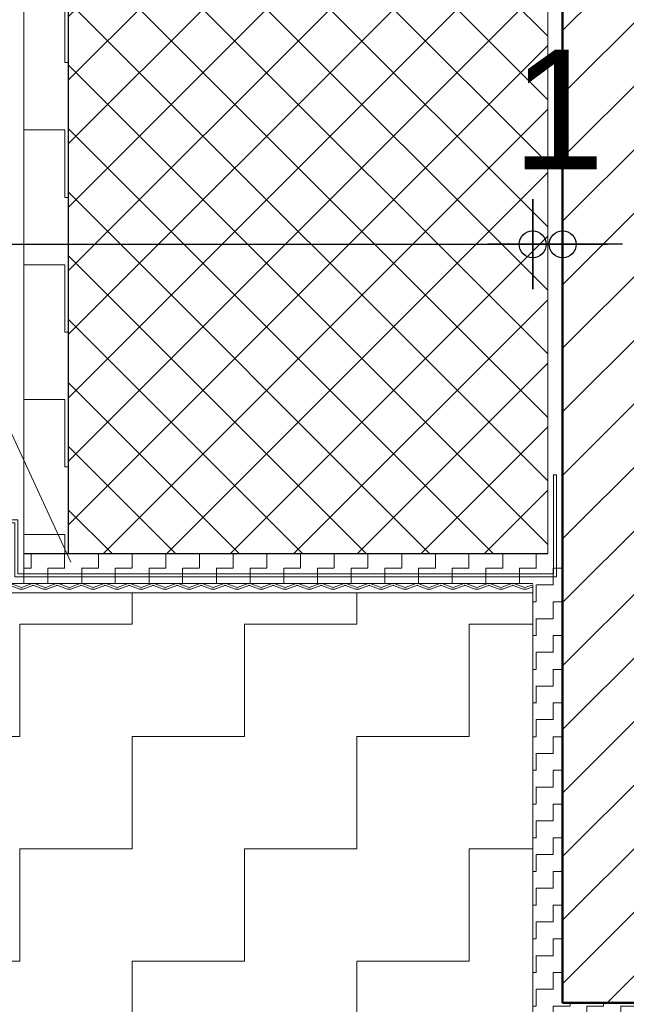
# Model space of a CAD drawing. Header units: metres. Extents: x 1316.5 to 1415.3, y -94.1 to -52.
# Tile 630 of 656: x 1413.862 to 1414.065, y -73.327 to -72.998. Entities that reach past the tile are written whole.
import ezdxf

# ---------------------------------------------------------------- set-up
doc = ezdxf.new("R2010")
doc.units = ezdxf.units.M
doc.header["$PDMODE"] = 65
doc.linetypes.add('AUSGEZOGEN', pattern=[0])
doc.layers.add('XR$3$_42143', color=7, linetype='Continuous')
doc.layers.add('XR$3$_42154', color=7, linetype='Continuous')
for name, color, linetype, lineweight in [('XR$3$Allgemein', 4, 'AUSGEZOGEN', 13), ('XR$3$Maßlinie 1_50', 7, 'AUSGEZOGEN', 25), ('XR$3$Muster', 4, 'AUSGEZOGEN', 13), ('XR$3$Schraffur', 4, 'AUSGEZOGEN', 13), ('XR$3$STANDARD_1', 7, 'AUSGEZOGEN', 25), ('XR$3$Türen', 3, 'AUSGEZOGEN', 18), ('XR$3$Wand', 1, 'AUSGEZOGEN', 50), ('XR$3$Wand Mauerwerk nt', 7, 'AUSGEZOGEN', 25), ('XR$3$Wand Mauerwerk tr_1', 42, 'AUSGEZOGEN', 18)]:
    doc.layers.add(name, color=color, linetype=linetype, lineweight=lineweight)
doc.styles.add('ARIAL', font='arial.ttf')
doc.dimstyles.new('DIMSTYLE_25', dxfattribs={"dimtxt": 0.03, "dimasz": 0.03, "dimexe": 0, "dimexo": 1e-06, "dimgap": 0.015, "dimtad": 2, "dimdec": 0, "dimlfac": 100, "dimrnd": 0.5, "dimzin": 12, "dimdsep": 46, "dimtxsty": 'ARIAL', "dimblk1": 'ALL_ML_KREIS', "dimblk2": 'ALL_ML_KREIS', "dimsah": 1, "dimcen": 0, "dimse1": 1, "dimse2": 1, "dimclrd": 7, "dimclre": 7, "dimclrt": 7, "dimadec": 0, "dimazin": 0, "dimtfac": 1, "dimtdec": 0, "dimtix": 1, "dimtmove": 2, "dimatfit": 3, "dimfxl": 0, "dimtzin": 0, "dimlwd": 0, "dimlwe": 25, "dimarcsym": 0})
doc.dimstyles.new('DIMSTYLE_27', dxfattribs={"dimtxt": 0.04, "dimasz": 0.03, "dimexe": 0, "dimexo": 1e-06, "dimgap": 0.02, "dimtad": 2, "dimrnd": 0.005, "dimzin": 4, "dimdsep": 46, "dimtxsty": 'ARIAL', "dimblk1": 'ALL_ML_KREIS', "dimblk2": 'ALL_ML_KREIS', "dimsah": 1, "dimcen": 0, "dimse1": 1, "dimse2": 1, "dimclrd": 7, "dimclre": 7, "dimclrt": 7, "dimadec": 0, "dimazin": 0, "dimtfac": 1, "dimtdec": 0, "dimtix": 1, "dimtmove": 2, "dimatfit": 3, "dimfxl": 0, "dimtzin": 0, "dimlwd": 0, "dimlwe": 25, "dimarcsym": 0})
doc.dimstyles.new('DIMSTYLE_28', dxfattribs={"dimtxt": 0.03, "dimasz": 0.03, "dimexe": 0, "dimexo": 1e-06, "dimgap": 0.015, "dimtad": 2, "dimdec": 0, "dimlfac": 100, "dimrnd": 0.5, "dimzin": 12, "dimdsep": 46, "dimtxsty": 'ARIAL', "dimblk1": 'ALL_ML_KREIS', "dimblk2": 'ALL_ML_KREIS', "dimsah": 1, "dimcen": 0, "dimse1": 1, "dimse2": 1, "dimclrd": 7, "dimclre": 7, "dimclrt": 7, "dimadec": 0, "dimazin": 0, "dimtfac": 1, "dimtdec": 0, "dimtix": 1, "dimtmove": 2, "dimatfit": 3, "dimfxl": 0, "dimtvp": 1.2, "dimtzin": 0, "dimlwd": 0, "dimlwe": 25, "dimarcsym": 0})
doc.dimstyles.new('DIMSTYLE_35', dxfattribs={"dimtxt": 0.04, "dimasz": 0.03, "dimexe": 0, "dimexo": 1e-06, "dimgap": 0.02, "dimtad": 2, "dimdec": 3, "dimrnd": 0.005, "dimzin": 4, "dimdsep": 46, "dimtxsty": 'ARIAL', "dimblk1": 'ALL_ML_KREIS', "dimblk2": 'ALL_ML_KREIS', "dimsah": 1, "dimcen": 0, "dimse1": 1, "dimse2": 1, "dimclrd": 7, "dimclre": 7, "dimclrt": 7, "dimadec": 0, "dimazin": 0, "dimtfac": 1, "dimtdec": 0, "dimtix": 1, "dimtmove": 2, "dimatfit": 3, "dimfxl": 0, "dimtzin": 0, "dimlwd": 0, "dimlwe": 25, "dimarcsym": 0})
doc.dimstyles.new('DIMSTYLE_5', dxfattribs={"dimtxt": 0.04, "dimasz": 0.03, "dimexe": 0, "dimexo": 1e-06, "dimgap": 0.02, "dimtad": 2, "dimdec": 1, "dimlfac": 100, "dimrnd": 0.5, "dimzin": 4, "dimdsep": 46, "dimtxsty": 'ARIAL', "dimblk1": 'ALL_ML_KREIS', "dimblk2": 'ALL_ML_KREIS', "dimsah": 1, "dimcen": 0, "dimse1": 1, "dimse2": 1, "dimclrd": 7, "dimclre": 7, "dimclrt": 7, "dimadec": 0, "dimazin": 0, "dimtfac": 1, "dimtdec": 0, "dimtix": 1, "dimtmove": 2, "dimatfit": 3, "dimfxl": 0, "dimtvp": 1.2, "dimtzin": 0, "dimlwd": 0, "dimlwe": 25, "dimarcsym": 0})
pattern_1 = [(90, (-0.01125, 0.01125), (-0.005625, 0.005625), [0.005625, -0.005625]), (180, (-0.01125, 0.01125), (-0.005625, -0.005625), [0.005625, -0.005625])]

# ---------------------------------------------------------------- blocks, each defined once
blk = doc.blocks.new('ALL_ML_KREIS')
at = {"color": 0, "linetype": 'ByBlock', "lineweight": -2}
for p, q in [((0, -0.5), (0, 0.5)), ((-1, 0), (0.5, 0))]:
    blk.add_line(p, q, dxfattribs=at)
blk.add_circle((0, 0), 0.15, dxfattribs=at)
blk = doc.blocks.new('*D249')
at = {"layer": 'DEFPOINTS', "color": 7, "linetype": 'AUSGEZOGEN', "lineweight": 25, "transparency": 33554687}
for p in [(1413.02377, -72.95765), (1414.04377, -73.26842), (1413.02377, -73.73637)]:
    blk.add_point(p, dxfattribs=at)
at = {"layer": 'XR$3$Maßlinie 1_50', "color": 7, "linetype": 'AUSGEZOGEN', "lineweight": -2, "transparency": 33554687}
blk.add_line((1413.02377, -72.95765), (1414.04377, -72.95765), dxfattribs=at)
at = {"layer": 'XR$3$Maßlinie 1_50', "color": 7, "linetype": 'AUSGEZOGEN', "lineweight": 25, "transparency": 33554687, "xscale": 0.03, "yscale": 0.03, "zscale": 0.03, "rotation": 180}
blk.add_blockref('ALL_ML_KREIS', (1413.02377, -72.95765), dxfattribs=at)
at = {"layer": 'XR$3$Maßlinie 1_50', "color": 7, "linetype": 'AUSGEZOGEN', "lineweight": 25, "transparency": 33554687, "xscale": 0.03, "yscale": 0.03, "zscale": 0.03}
blk.add_blockref('ALL_ML_KREIS', (1414.04377, -72.95765), dxfattribs=at)
at = {"layer": 'XR$3$Maßlinie 1_50', "color": 7, "linetype": 'AUSGEZOGEN', "lineweight": 25, "transparency": 33554687, "insert": (1413.53686, -72.92697), "char_height": 0.04, "width": 0.16, "attachment_point": 5, "style": 'ARIAL'}
blk.add_mtext('\\A1;{\\A1;{1.02\\H0.026400;\\S^ ;}}', dxfattribs=at)
blk = doc.blocks.new('*D250')
at = {"layer": 'DEFPOINTS', "color": 7, "linetype": 'AUSGEZOGEN', "lineweight": 25, "transparency": 33554687}
for p in [(1413.94377, -73.33637), (1414.60803, -73.73637), (1414.6353, -73.73637)]:
    blk.add_point(p, dxfattribs=at)
at = {"layer": 'XR$3$Maßlinie 1_50', "color": 7, "linetype": 'AUSGEZOGEN', "lineweight": -2, "transparency": 33554687}
blk.add_line((1414.6353, -73.73637), (1414.6353, -73.33637), dxfattribs=at)
at = {"layer": 'XR$3$Maßlinie 1_50', "color": 7, "linetype": 'AUSGEZOGEN', "lineweight": 25, "transparency": 33554687, "xscale": 0.03, "yscale": 0.03, "zscale": 0.03}
for p, rotation in [((1414.6353, -73.33637), 90), ((1414.6353, -73.73637), 270)]:
    blk.add_blockref('ALL_ML_KREIS', p, dxfattribs=dict(at, rotation=rotation))
at = {"layer": 'XR$3$Maßlinie 1_50', "color": 7, "linetype": 'AUSGEZOGEN', "lineweight": 25, "transparency": 33554687, "insert": (1414.60979, -73.53767), "char_height": 0.03, "width": 0.06, "attachment_point": 5, "rotation": 90, "style": 'ARIAL'}
blk.add_mtext('\\A1;{40}', dxfattribs=at)
blk = doc.blocks.new('*D251')
at = {"layer": 'DEFPOINTS', "color": 7, "linetype": 'AUSGEZOGEN', "lineweight": 25, "transparency": 33554687}
for p in [(1414.28377, -73.32637), (1413.94377, -73.33637), (1414.6353, -73.33637)]:
    blk.add_point(p, dxfattribs=at)
at = {"layer": 'XR$3$Maßlinie 1_50', "color": 7, "linetype": 'AUSGEZOGEN', "lineweight": -2, "transparency": 33554687}
blk.add_line((1414.6353, -73.33637), (1414.6353, -73.32637), dxfattribs=at)
at = {"layer": 'XR$3$Maßlinie 1_50', "color": 7, "linetype": 'AUSGEZOGEN', "lineweight": 25, "transparency": 33554687, "xscale": 0.03, "yscale": 0.03, "zscale": 0.03}
for p, rotation in [((1414.6353, -73.33637), 270), ((1414.6353, -73.32637), 90)]:
    blk.add_blockref('ALL_ML_KREIS', p, dxfattribs=dict(at, rotation=rotation))
at = {"layer": 'XR$3$Maßlinie 1_50', "color": 7, "linetype": 'AUSGEZOGEN', "lineweight": 25, "transparency": 33554687, "insert": (1414.5953, -73.32868), "char_height": 0.03, "width": 0.03, "attachment_point": 5, "rotation": 90, "style": 'ARIAL'}
blk.add_mtext('\\A1;{1}', dxfattribs=at)
blk = doc.blocks.new('COMPLEXOBJECT_43')
at = {"layer": 'XR$3$STANDARD_1', "color": 7, "linetype": 'AUSGEZOGEN', "lineweight": 13, "transparency": 33554687}
for p, q in [((1414.04177, -73.15011), (1414.04077, -73.15011)), ((1414.04077, -73.18311), (1414.04077, -73.15011)), ((1414.04177, -73.18411), (1414.04177, -73.15011)), ((1413.7959, -73.18012), (1413.7959, -73.16512)), ((1413.7959, -73.16512), (1413.86177, -73.16512)), ((1413.79689, -73.18112), (1413.79689, -73.16611)), ((1413.79689, -73.16611), (1413.86077, -73.16611)), ((1413.86077, -73.16611), (1413.86077, -73.18411)), ((1413.86177, -73.16512), (1413.86177, -73.18311)), ((1413.7659, -73.18411), (1413.7659, -73.18012)), ((1413.7659, -73.18012), (1413.7959, -73.18012)), ((1413.76689, -73.18312), (1413.76689, -73.18112)), ((1413.76689, -73.18112), (1413.79689, -73.18112)), ((1413.78589, -73.18312), (1413.76689, -73.18312)), ((1413.78589, -73.18312), (1413.78589, -73.18411)), ((1413.86177, -73.18311), (1414.04077, -73.18311)), ((1414.04177, -73.18311), (1414.04177, -73.18411)), ((1413.78589, -73.18411), (1413.7659, -73.18411)), ((1413.86077, -73.18411), (1414.04177, -73.18411))]:
    blk.add_line(p, q, dxfattribs=at)
blk = doc.blocks.new('*D269')
at = {"layer": 'DEFPOINTS', "color": 7, "linetype": 'AUSGEZOGEN', "lineweight": 25, "transparency": 33554687}
for p in [(1412.87877, -72.70189), (1414.03377, -73.21108), (1412.87877, -73.26588)]:
    blk.add_point(p, dxfattribs=at)
at = {"layer": 'XR$3$Maßlinie 1_50', "color": 7, "linetype": 'AUSGEZOGEN', "lineweight": -2, "transparency": 33554687}
blk.add_line((1412.87877, -72.70189), (1414.03377, -72.70189), dxfattribs=at)
at = {"layer": 'XR$3$Maßlinie 1_50', "color": 7, "linetype": 'AUSGEZOGEN', "lineweight": 25, "transparency": 33554687, "xscale": 0.03, "yscale": 0.03, "zscale": 0.03, "rotation": 180}
blk.add_blockref('ALL_ML_KREIS', (1412.87877, -72.70189), dxfattribs=at)
at = {"layer": 'XR$3$Maßlinie 1_50', "color": 7, "linetype": 'AUSGEZOGEN', "lineweight": 25, "transparency": 33554687, "xscale": 0.03, "yscale": 0.03, "zscale": 0.03}
blk.add_blockref('ALL_ML_KREIS', (1414.03377, -72.70189), dxfattribs=at)
at = {"layer": 'XR$3$Maßlinie 1_50', "color": 7, "linetype": 'AUSGEZOGEN', "lineweight": 25, "transparency": 33554687, "insert": (1413.46323, -72.67121), "char_height": 0.04, "width": 0.2, "attachment_point": 5, "style": 'ARIAL'}
blk.add_mtext('\\A1;{\\A1;{1.15\\H0.026400;\\S5^ ;}}', dxfattribs=at)
blk = doc.blocks.new('*D270')
at = {"layer": 'DEFPOINTS', "color": 7, "linetype": 'AUSGEZOGEN', "lineweight": 25, "transparency": 33554687}
for p in [(1414.03377, -72.70189), (1414.04377, -73.182), (1414.03377, -73.21108)]:
    blk.add_point(p, dxfattribs=at)
at = {"layer": 'XR$3$Maßlinie 1_50', "color": 7, "linetype": 'AUSGEZOGEN', "lineweight": -2, "transparency": 33554687}
blk.add_line((1414.03377, -72.70189), (1414.04377, -72.70189), dxfattribs=at)
at = {"layer": 'XR$3$Maßlinie 1_50', "color": 7, "linetype": 'AUSGEZOGEN', "lineweight": 25, "transparency": 33554687, "xscale": 0.03, "yscale": 0.03, "zscale": 0.03}
blk.add_blockref('ALL_ML_KREIS', (1414.04377, -72.70189), dxfattribs=at)
at = {"layer": 'XR$3$Maßlinie 1_50', "color": 7, "linetype": 'AUSGEZOGEN', "lineweight": 25, "transparency": 33554687, "xscale": 0.03, "yscale": 0.03, "zscale": 0.03, "rotation": 180}
blk.add_blockref('ALL_ML_KREIS', (1414.03377, -72.70189), dxfattribs=at)
at = {"layer": 'XR$3$Maßlinie 1_50', "color": 7, "linetype": 'AUSGEZOGEN', "lineweight": 25, "transparency": 33554687, "insert": (1414.04236, -72.65689), "char_height": 0.04, "width": 0.12, "attachment_point": 5, "style": 'ARIAL'}
blk.add_mtext('\\A1;{\\A1;{1\\H0.026400;\\S^ ;}}', dxfattribs=at)
blk = doc.blocks.new('*D273')
at = {"layer": 'DEFPOINTS', "color": 7, "linetype": 'AUSGEZOGEN', "lineweight": 25, "transparency": 33554687}
for p in [(1413.02377, -73.07314), (1414.03377, -73.19601), (1413.02377, -73.56126)]:
    blk.add_point(p, dxfattribs=at)
at = {"layer": 'XR$3$Maßlinie 1_50', "color": 7, "linetype": 'AUSGEZOGEN', "lineweight": -2, "transparency": 33554687}
blk.add_line((1413.02377, -73.07314), (1414.03377, -73.07314), dxfattribs=at)
at = {"layer": 'XR$3$Maßlinie 1_50', "color": 7, "linetype": 'AUSGEZOGEN', "lineweight": 25, "transparency": 33554687, "xscale": 0.03, "yscale": 0.03, "zscale": 0.03, "rotation": 180}
blk.add_blockref('ALL_ML_KREIS', (1413.02377, -73.07314), dxfattribs=at)
at = {"layer": 'XR$3$Maßlinie 1_50', "color": 7, "linetype": 'AUSGEZOGEN', "lineweight": 25, "transparency": 33554687, "xscale": 0.03, "yscale": 0.03, "zscale": 0.03}
blk.add_blockref('ALL_ML_KREIS', (1414.03377, -73.07314), dxfattribs=at)
at = {"layer": 'XR$3$Maßlinie 1_50', "color": 7, "linetype": 'AUSGEZOGEN', "lineweight": 25, "transparency": 33554687, "insert": (1413.53552, -73.04246), "char_height": 0.04, "width": 0.16, "attachment_point": 5, "style": 'ARIAL'}
blk.add_mtext('\\A1;{\\A1;{1.01\\H0.026400;\\S^ ;}}', dxfattribs=at)
blk = doc.blocks.new('*D274')
at = {"layer": 'DEFPOINTS', "color": 7, "linetype": 'AUSGEZOGEN', "lineweight": 25, "transparency": 33554687}
for p in [(1414.03377, -73.07314), (1414.04377, -73.19116), (1414.03377, -73.19601)]:
    blk.add_point(p, dxfattribs=at)
at = {"layer": 'XR$3$Maßlinie 1_50', "color": 7, "linetype": 'AUSGEZOGEN', "lineweight": -2, "transparency": 33554687}
blk.add_line((1414.03377, -73.07314), (1414.04377, -73.07314), dxfattribs=at)
at = {"layer": 'XR$3$Maßlinie 1_50', "color": 7, "linetype": 'AUSGEZOGEN', "lineweight": 25, "transparency": 33554687, "xscale": 0.03, "yscale": 0.03, "zscale": 0.03}
blk.add_blockref('ALL_ML_KREIS', (1414.04377, -73.07314), dxfattribs=at)
at = {"layer": 'XR$3$Maßlinie 1_50', "color": 7, "linetype": 'AUSGEZOGEN', "lineweight": 25, "transparency": 33554687, "xscale": 0.03, "yscale": 0.03, "zscale": 0.03, "rotation": 180}
blk.add_blockref('ALL_ML_KREIS', (1414.03377, -73.07314), dxfattribs=at)
at = {"layer": 'XR$3$Maßlinie 1_50', "color": 7, "linetype": 'AUSGEZOGEN', "lineweight": 25, "transparency": 33554687, "insert": (1414.04236, -73.02814), "char_height": 0.04, "width": 0.12, "attachment_point": 5, "style": 'ARIAL'}
blk.add_mtext('\\A1;{\\A1;{1\\H0.026400;\\S^ ;}}', dxfattribs=at)

msp = doc.modelspace()

# ---------------------------------------------------------------- hatches: boundary and pattern name
at = {"layer": 'XR$3$Allgemein', "linetype": 'AUSGEZOGEN', "lineweight": 13, "transparency": 33554687}
h = msp.add_hatch(dxfattribs=at)
h.set_pattern_fill('SCHRAFFUR_6', color=4, scale=0.01, style=0, pattern_type=2)
h.set_pattern_definition([(45, (0, 0), (-0.01060660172, 0.01060660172), []), (135, (0, 0), (-0.01060660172, -0.01060660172), [])])
h.paths.add_polyline_path([(1413.87877, -73.17637), (1414.03877, -73.17637), (1414.03877, -72.43137), (1414.46933, -72.43137), (1414.46933, -72.27137), (1413.87877, -72.27137)], flags=0)
at = {"layer": 'XR$3$Muster', "linetype": 'AUSGEZOGEN', "lineweight": 13, "transparency": 33554687}
h = msp.add_hatch(dxfattribs=at)
h.set_pattern_fill('MUSTER', color=4, scale=0.0225, style=0, pattern_type=2)
h.set_pattern_definition([(0, (0.045, 0.045), (0.0225, 0.0225), [0.0225, -0.0225]), (90, (0.045, 0.045), (-0.0225, 0.0225), [0.0225, -0.0225])])
h.paths.add_polyline_path([(1414.46933, -72.27137), (1414.46933, -72.25637), (1413.86377, -72.25637), (1413.86377, -73.17637), (1413.87877, -73.17637), (1413.87877, -72.27137)], flags=0)
h = msp.add_hatch(dxfattribs=at)
h.set_pattern_fill('MUSTER', color=4, scale=0.005625, angle=90, style=0, pattern_type=2)
h.set_pattern_definition(pattern_1)
h.paths.add_polyline_path([(1414.04377, -73.17637), (1413.86377, -73.17637), (1413.86377, -73.18637), (1414.04377, -73.18637)], flags=0)
h = msp.add_hatch(dxfattribs=at)
h.set_pattern_fill('MUSTER', color=4, scale=0.005625, angle=90, style=0, pattern_type=2)
h.set_pattern_definition(pattern_1)
h.paths.add_polyline_path([(1414.04377, -73.32637), (1414.04377, -73.18611), (1414.03377, -73.18611), (1414.03377, -73.32637)], flags=0)
h = msp.add_hatch(dxfattribs=at)
h.set_pattern_fill('MUSTER', color=4, scale=0.0375, angle=90, style=0, pattern_type=2)
h.set_pattern_definition([(90, (-0.075, 0.075), (-0.0375, 0.0375), [0.0375, -0.0375]), (180, (-0.075, 0.075), (-0.0375, -0.0375), [0.0375, -0.0375])])
h.paths.add_polyline_path([(1414.03377, -73.18952), (1412.87877, -73.18952), (1412.87877, -73.33093), (1414.03377, -73.33093)], flags=0)
h = msp.add_hatch(dxfattribs=at)
h.set_pattern_fill('MUSTER', color=4, scale=0.005625, angle=90, style=0, pattern_type=2)
h.set_pattern_definition(pattern_1)
h.paths.add_polyline_path([(1414.28377, -73.33637), (1414.28377, -73.32637), (1414.03377, -73.32637), (1414.03377, -73.33637)], flags=0)
at = {"layer": 'XR$3$Schraffur', "linetype": 'AUSGEZOGEN', "lineweight": 13, "transparency": 33554687}
h = msp.add_hatch(dxfattribs=at)
h.set_pattern_fill('SCHRAFFUR_5', color=52, scale=0.01, style=0, pattern_type=2)
h.set_pattern_definition([(45, (0, 0), (-0.02121320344, 0.02121320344), []), (45, (-0.010607, 0.010607), (-0.02121320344, 0.02121320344), [])])
h.paths.add_polyline_path([(1414.28377, -72.67637), (1414.46933, -72.67637), (1414.46933, -72.43637), (1414.04377, -72.43637), (1414.04377, -73.32637), (1414.28377, -73.32637)], flags=0)

# ---------------------------------------------------------------- linework, layer by layer
at = {"layer": 'XR$3$_42143', "color": 30, "linetype": 'AUSGEZOGEN', "lineweight": 13, "transparency": 33554687}
for p, q in [((1413.85911, -73.18702), (1413.86243, -73.18823)), ((1413.86265, -73.18764), (1413.85933, -73.18643)), ((1413.86665, -73.18643), (1413.86333, -73.18764)), ((1413.86355, -73.18823), (1413.86687, -73.18702)), ((1413.86712, -73.18702), (1413.87044, -73.18823)), ((1413.87066, -73.18764), (1413.86733, -73.18643)), ((1413.87466, -73.18643), (1413.87134, -73.18764)), ((1413.87155, -73.18823), (1413.87488, -73.18702)), ((1413.87513, -73.18702), (1413.87845, -73.18823)), ((1413.87866, -73.18764), (1413.87534, -73.18643)), ((1413.88267, -73.18643), (1413.87935, -73.18764)), ((1413.87956, -73.18823), (1413.88288, -73.18702)), ((1413.88314, -73.18702), (1413.88646, -73.18823)), ((1413.88667, -73.18764), (1413.88335, -73.18643)), ((1413.89068, -73.18643), (1413.88736, -73.18764)), ((1413.88757, -73.18823), (1413.89089, -73.18702)), ((1413.89115, -73.18702), (1413.89447, -73.18823)), ((1413.89468, -73.18764), (1413.89136, -73.18643)), ((1413.89869, -73.18643), (1413.89536, -73.18764)), ((1413.89558, -73.18823), (1413.8989, -73.18702)), ((1413.89915, -73.18702), (1413.90247, -73.18823)), ((1413.90269, -73.18764), (1413.89937, -73.18643)), ((1413.90669, -73.18643), (1413.90337, -73.18764)), ((1413.90359, -73.18823), (1413.90691, -73.18702)), ((1413.90716, -73.18702), (1413.91048, -73.18823)), ((1413.9107, -73.18764), (1413.90738, -73.18643)), ((1413.9147, -73.18643), (1413.91138, -73.18764)), ((1413.9116, -73.18823), (1413.91492, -73.18702)), ((1413.91517, -73.18702), (1413.91849, -73.18823)), ((1413.91871, -73.18764), (1413.91539, -73.18643)), ((1413.92271, -73.18643), (1413.91939, -73.18764)), ((1413.91961, -73.18823), (1413.92293, -73.18702)), ((1413.92318, -73.18702), (1413.9265, -73.18823)), ((1413.92672, -73.18764), (1413.9234, -73.18643)), ((1413.93072, -73.18643), (1413.9274, -73.18764)), ((1413.92761, -73.18823), (1413.93094, -73.18702)), ((1413.93119, -73.18702), (1413.93451, -73.18823)), ((1413.93472, -73.18764), (1413.9314, -73.18643)), ((1413.93873, -73.18643), (1413.93541, -73.18764)), ((1413.93562, -73.18823), (1413.93894, -73.18702)), ((1413.9392, -73.18702), (1413.94252, -73.18823)), ((1413.94273, -73.18764), (1413.93941, -73.18643)), ((1413.94674, -73.18643), (1413.94342, -73.18764)), ((1413.94363, -73.18823), (1413.94695, -73.18702)), ((1413.94721, -73.18702), (1413.95053, -73.18823)), ((1413.95074, -73.18764), (1413.94742, -73.18643)), ((1413.95475, -73.18643), (1413.95143, -73.18764)), ((1413.95164, -73.18823), (1413.95496, -73.18702)), ((1413.95521, -73.18702), (1413.95854, -73.18823)), ((1413.95875, -73.18764), (1413.95543, -73.18643)), ((1413.96276, -73.18643), (1413.95943, -73.18764)), ((1413.95965, -73.18823), (1413.96297, -73.18702)), ((1413.96322, -73.18702), (1413.96654, -73.18823)), ((1413.96676, -73.18764), (1413.96344, -73.18643)), ((1413.97076, -73.18643), (1413.96744, -73.18764)), ((1413.96766, -73.18823), (1413.97098, -73.18702)), ((1413.97123, -73.18702), (1413.97455, -73.18823)), ((1413.97477, -73.18764), (1413.97145, -73.18643)), ((1413.97877, -73.18643), (1413.97545, -73.18764)), ((1413.97567, -73.18823), (1413.97899, -73.18702)), ((1413.97924, -73.18702), (1413.98256, -73.18823)), ((1413.98278, -73.18764), (1413.97946, -73.18643)), ((1413.98678, -73.18643), (1413.98346, -73.18764)), ((1413.98368, -73.18823), (1413.987, -73.18702)), ((1413.98725, -73.18702), (1413.99057, -73.18823)), ((1413.99079, -73.18764), (1413.98746, -73.18643)), ((1413.99479, -73.18643), (1413.99147, -73.18764)), ((1413.99168, -73.18823), (1413.995, -73.18702)), ((1413.99526, -73.18702), (1413.99858, -73.18823)), ((1413.99879, -73.18764), (1413.99547, -73.18643)), ((1414.0028, -73.18643), (1413.99948, -73.18764)), ((1413.99969, -73.18823), (1414.00301, -73.18702)), ((1414.00327, -73.18702), (1414.00659, -73.18823)), ((1414.0068, -73.18764), (1414.00348, -73.18643)), ((1414.01081, -73.18643), (1414.00749, -73.18764)), ((1414.0077, -73.18823), (1414.01102, -73.18702)), ((1414.01128, -73.18702), (1414.0146, -73.18823)), ((1414.01481, -73.18764), (1414.01149, -73.18643)), ((1414.01882, -73.18643), (1414.01549, -73.18764)), ((1414.01571, -73.18823), (1414.01903, -73.18702)), ((1414.01928, -73.18702), (1414.0226, -73.18823)), ((1414.02282, -73.18764), (1414.0195, -73.18643)), ((1414.02682, -73.18643), (1414.0235, -73.18764)), ((1414.02372, -73.18823), (1414.02704, -73.18702)), ((1414.02729, -73.18702), (1414.03061, -73.18823)), ((1414.03083, -73.18764), (1414.02751, -73.18643)), ((1414.03377, -73.18682), (1414.03151, -73.18764)), ((1413.94377, -73.18751), (1413.94342, -73.18764)), ((1413.94363, -73.18823), (1413.94377, -73.18818)), ((1413.95978, -73.18751), (1413.95943, -73.18764)), ((1413.95965, -73.18823), (1413.95978, -73.18818)), ((1413.9758, -73.18751), (1413.97545, -73.18764)), ((1413.97567, -73.18823), (1413.9758, -73.18818)), ((1413.99182, -73.18751), (1413.99147, -73.18764)), ((1413.99168, -73.18823), (1413.99182, -73.18818)), ((1414.00784, -73.18751), (1414.00749, -73.18764)), ((1414.0077, -73.18823), (1414.00784, -73.18818)), ((1414.02385, -73.18751), (1414.0235, -73.18764)), ((1414.02372, -73.18823), (1414.02385, -73.18818)), ((1414.03173, -73.18823), (1414.03377, -73.18749))]:
    msp.add_line(p, q, dxfattribs=at)
for centre, radius, start, end in [((1413.86699, -73.18737), 0.001, 70.0189, 109.9791), ((1413.86699, -73.18737), 0.00037, 70.0189, 109.9791), ((1413.875, -73.18737), 0.001, 70.0189, 109.9791), ((1413.875, -73.18737), 0.00037, 70.0189, 109.9791), ((1413.88301, -73.18737), 0.001, 70.0189, 109.9791), ((1413.88301, -73.18737), 0.00037, 70.0189, 109.9791), ((1413.89102, -73.18737), 0.001, 70.0189, 109.9791), ((1413.89102, -73.18737), 0.00037, 70.0189, 109.9791), ((1413.89903, -73.18737), 0.001, 70.0189, 109.9791), ((1413.89903, -73.18737), 0.00037, 70.0189, 109.9791), ((1413.90704, -73.18737), 0.001, 70.0189, 109.9791), ((1413.90704, -73.18737), 0.00037, 70.0189, 109.9791), ((1413.91504, -73.18737), 0.001, 70.0189, 109.9791), ((1413.91504, -73.18737), 0.00037, 70.0189, 109.9791), ((1413.92305, -73.18737), 0.001, 70.0189, 109.9791), ((1413.92305, -73.18737), 0.00037, 70.0189, 109.9791), ((1413.93106, -73.18737), 0.001, 70.0189, 109.9791), ((1413.93106, -73.18737), 0.00037, 70.0189, 109.9791), ((1413.93907, -73.18737), 0.001, 70.0189, 109.9791), ((1413.93907, -73.18737), 0.00037, 70.0189, 109.9791), ((1413.94708, -73.18737), 0.001, 70.0189, 109.9791), ((1413.94708, -73.18737), 0.00037, 70.0189, 109.9791), ((1413.95509, -73.18737), 0.001, 70.0189, 109.9791), ((1413.95509, -73.18737), 0.00037, 70.0189, 109.9791), ((1413.9631, -73.18737), 0.001, 70.0189, 109.9791), ((1413.9631, -73.18737), 0.00037, 70.0189, 109.9791), ((1413.97111, -73.18737), 0.001, 70.0189, 109.9791), ((1413.97111, -73.18737), 0.00037, 70.0189, 109.9791), ((1413.97911, -73.18737), 0.001, 70.0189, 109.9791), ((1413.97911, -73.18737), 0.00037, 70.0189, 109.9791), ((1413.98712, -73.18737), 0.001, 70.0189, 109.9791), ((1413.98712, -73.18737), 0.00037, 70.0189, 109.9791), ((1413.99513, -73.18737), 0.001, 70.0189, 109.9791), ((1413.99513, -73.18737), 0.00037, 70.0189, 109.9791), ((1414.00314, -73.18737), 0.001, 70.0189, 109.9791), ((1414.00314, -73.18737), 0.00037, 70.0189, 109.9791), ((1414.01115, -73.18737), 0.001, 70.0189, 109.9791), ((1414.01115, -73.18737), 0.00037, 70.0189, 109.9791), ((1414.01916, -73.18737), 0.001, 70.0189, 109.9791), ((1414.01916, -73.18737), 0.00037, 70.0189, 109.9791), ((1414.02717, -73.18737), 0.001, 70.0189, 109.9791), ((1414.02717, -73.18737), 0.00037, 70.0189, 109.9791), ((1413.86299, -73.1867), 0.00163, 250.0189, 289.9791), ((1413.86299, -73.1867), 0.001, 250.0189, 289.9791), ((1413.871, -73.1867), 0.00163, 250.0189, 289.9791), ((1413.871, -73.1867), 0.001, 250.0189, 289.9791), ((1413.87901, -73.1867), 0.00163, 250.0189, 289.9791), ((1413.87901, -73.1867), 0.001, 250.0189, 289.9791), ((1413.88701, -73.1867), 0.00163, 250.0189, 289.9791), ((1413.88701, -73.1867), 0.001, 250.0189, 289.9791), ((1413.89502, -73.1867), 0.00163, 250.0189, 289.9791), ((1413.89502, -73.1867), 0.001, 250.0189, 289.9791), ((1413.90303, -73.1867), 0.00163, 250.0189, 289.9791), ((1413.90303, -73.1867), 0.001, 250.0189, 289.9791), ((1413.91104, -73.1867), 0.00163, 250.0189, 289.9791), ((1413.91104, -73.1867), 0.001, 250.0189, 289.9791), ((1413.91905, -73.1867), 0.00163, 250.0189, 289.9791), ((1413.91905, -73.1867), 0.001, 250.0189, 289.9791), ((1413.92706, -73.1867), 0.00163, 250.0189, 289.9791), ((1413.92706, -73.1867), 0.001, 250.0189, 289.9791), ((1413.93507, -73.1867), 0.00163, 250.0189, 289.9791), ((1413.93507, -73.1867), 0.001, 250.0189, 289.9791), ((1413.94307, -73.1867), 0.00163, 250.0189, 289.9791), ((1413.94307, -73.1867), 0.001, 250.0189, 289.9791), ((1413.95108, -73.1867), 0.00163, 250.0189, 289.9791), ((1413.95108, -73.1867), 0.001, 250.0189, 289.9791), ((1413.95909, -73.1867), 0.00163, 250.0189, 289.9791), ((1413.95909, -73.1867), 0.001, 250.0189, 289.9791), ((1413.9671, -73.1867), 0.00163, 250.0189, 289.9791), ((1413.9671, -73.1867), 0.001, 250.0189, 289.9791), ((1413.97511, -73.1867), 0.00163, 250.0189, 289.9791), ((1413.97511, -73.1867), 0.001, 250.0189, 289.9791), ((1413.98312, -73.1867), 0.00163, 250.0189, 289.9791), ((1413.98312, -73.1867), 0.001, 250.0189, 289.9791), ((1413.99113, -73.1867), 0.00163, 250.0189, 289.9791), ((1413.99113, -73.1867), 0.001, 250.0189, 289.9791), ((1413.99914, -73.1867), 0.00163, 250.0189, 289.9791), ((1413.99914, -73.1867), 0.001, 250.0189, 289.9791), ((1414.00714, -73.1867), 0.00163, 250.0189, 289.9791), ((1414.00714, -73.1867), 0.001, 250.0189, 289.9791), ((1414.01515, -73.1867), 0.00163, 250.0189, 289.9791), ((1414.01515, -73.1867), 0.001, 250.0189, 289.9791), ((1414.02316, -73.1867), 0.00163, 250.0189, 289.9791), ((1414.02316, -73.1867), 0.001, 250.0189, 289.9791), ((1414.03117, -73.1867), 0.00163, 250.0189, 289.9791), ((1414.03117, -73.1867), 0.001, 250.0189, 289.9791)]:
    msp.add_arc(centre, radius, start, end, dxfattribs=at)
at = {"layer": 'XR$3$_42154', "color": 51, "linetype": 'AUSGEZOGEN', "lineweight": 13, "transparency": 33554687}
for p, q in [((1413.86243, -73.18823), (1413.85911, -73.18702)), ((1413.86687, -73.18702), (1413.86355, -73.18823)), ((1413.87044, -73.18823), (1413.86712, -73.18702)), ((1413.87488, -73.18702), (1413.87155, -73.18823)), ((1413.87845, -73.18823), (1413.87513, -73.18702)), ((1413.88288, -73.18702), (1413.87956, -73.18823)), ((1413.88646, -73.18823), (1413.88314, -73.18702)), ((1413.89089, -73.18702), (1413.88757, -73.18823)), ((1413.89447, -73.18823), (1413.89115, -73.18702)), ((1413.8989, -73.18702), (1413.89558, -73.18823)), ((1413.90247, -73.18823), (1413.89915, -73.18702)), ((1413.90691, -73.18702), (1413.90359, -73.18823)), ((1413.91048, -73.18823), (1413.90716, -73.18702)), ((1413.91492, -73.18702), (1413.9116, -73.18823)), ((1413.91849, -73.18823), (1413.91517, -73.18702)), ((1413.92293, -73.18702), (1413.91961, -73.18823)), ((1413.9265, -73.18823), (1413.92318, -73.18702)), ((1413.93094, -73.18702), (1413.92761, -73.18823)), ((1413.93451, -73.18823), (1413.93119, -73.18702)), ((1413.93894, -73.18702), (1413.93562, -73.18823)), ((1413.94252, -73.18823), (1413.9392, -73.18702)), ((1413.94695, -73.18702), (1413.94363, -73.18823)), ((1413.95053, -73.18823), (1413.94721, -73.18702)), ((1413.95496, -73.18702), (1413.95164, -73.18823)), ((1413.95854, -73.18823), (1413.95521, -73.18702)), ((1413.96297, -73.18702), (1413.95965, -73.18823)), ((1413.96654, -73.18823), (1413.96322, -73.18702)), ((1413.97098, -73.18702), (1413.96766, -73.18823)), ((1413.97455, -73.18823), (1413.97123, -73.18702)), ((1413.97899, -73.18702), (1413.97567, -73.18823)), ((1413.98256, -73.18823), (1413.97924, -73.18702)), ((1413.987, -73.18702), (1413.98368, -73.18823)), ((1413.99057, -73.18823), (1413.98725, -73.18702)), ((1413.995, -73.18702), (1413.99168, -73.18823)), ((1413.99858, -73.18823), (1413.99526, -73.18702)), ((1414.00301, -73.18702), (1413.99969, -73.18823)), ((1414.00659, -73.18823), (1414.00327, -73.18702)), ((1414.01102, -73.18702), (1414.0077, -73.18823)), ((1414.0146, -73.18823), (1414.01128, -73.18702)), ((1414.01903, -73.18702), (1414.01571, -73.18823)), ((1414.0226, -73.18823), (1414.01928, -73.18702)), ((1414.02704, -73.18702), (1414.02372, -73.18823)), ((1414.03061, -73.18823), (1414.02729, -73.18702)), ((1413.94377, -73.18818), (1413.94363, -73.18823)), ((1413.95978, -73.18818), (1413.95965, -73.18823)), ((1413.9758, -73.18818), (1413.97567, -73.18823)), ((1413.99182, -73.18818), (1413.99168, -73.18823)), ((1414.00784, -73.18818), (1414.0077, -73.18823)), ((1414.02385, -73.18818), (1414.02372, -73.18823)), ((1414.03377, -73.18749), (1414.03173, -73.18823))]:
    msp.add_line(p, q, dxfattribs=at)
for centre, radius, start, end in [((1413.86699, -73.18737), 0.00037, 70.0189, 109.9791), ((1413.875, -73.18737), 0.00037, 70.0189, 109.9791), ((1413.88301, -73.18737), 0.00037, 70.0189, 109.9791), ((1413.89102, -73.18737), 0.00037, 70.0189, 109.9791), ((1413.89903, -73.18737), 0.00037, 70.0189, 109.9791), ((1413.90704, -73.18737), 0.00037, 70.0189, 109.9791), ((1413.91504, -73.18737), 0.00037, 70.0189, 109.9791), ((1413.92305, -73.18737), 0.00037, 70.0189, 109.9791), ((1413.93106, -73.18737), 0.00037, 70.0189, 109.9791), ((1413.93907, -73.18737), 0.00037, 70.0189, 109.9791), ((1413.94708, -73.18737), 0.00037, 70.0189, 109.9791), ((1413.95509, -73.18737), 0.00037, 70.0189, 109.9791), ((1413.9631, -73.18737), 0.00037, 70.0189, 109.9791), ((1413.97111, -73.18737), 0.00037, 70.0189, 109.9791), ((1413.97911, -73.18737), 0.00037, 70.0189, 109.9791), ((1413.98712, -73.18737), 0.00037, 70.0189, 109.9791), ((1413.99513, -73.18737), 0.00037, 70.0189, 109.9791), ((1414.00314, -73.18737), 0.00037, 70.0189, 109.9791), ((1414.01115, -73.18737), 0.00037, 70.0189, 109.9791), ((1414.01916, -73.18737), 0.00037, 70.0189, 109.9791), ((1414.02717, -73.18737), 0.00037, 70.0189, 109.9791), ((1413.86299, -73.1867), 0.00163, 250.0189, 289.9791), ((1413.871, -73.1867), 0.00163, 250.0189, 289.9791), ((1413.87901, -73.1867), 0.00163, 250.0189, 289.9791), ((1413.88701, -73.1867), 0.00163, 250.0189, 289.9791), ((1413.89502, -73.1867), 0.00163, 250.0189, 289.9791), ((1413.90303, -73.1867), 0.00163, 250.0189, 289.9791), ((1413.91104, -73.1867), 0.00163, 250.0189, 289.9791), ((1413.91905, -73.1867), 0.00163, 250.0189, 289.9791), ((1413.92706, -73.1867), 0.00163, 250.0189, 289.9791), ((1413.93507, -73.1867), 0.00163, 250.0189, 289.9791), ((1413.94307, -73.1867), 0.00163, 250.0189, 289.9791), ((1413.95108, -73.1867), 0.00163, 250.0189, 289.9791), ((1413.95909, -73.1867), 0.00163, 250.0189, 289.9791), ((1413.9671, -73.1867), 0.00163, 250.0189, 289.9791), ((1413.97511, -73.1867), 0.00163, 250.0189, 289.9791), ((1413.98312, -73.1867), 0.00163, 250.0189, 289.9791), ((1413.99113, -73.1867), 0.00163, 250.0189, 289.9791), ((1413.99914, -73.1867), 0.00163, 250.0189, 289.9791), ((1414.00714, -73.1867), 0.00163, 250.0189, 289.9791), ((1414.01515, -73.1867), 0.00163, 250.0189, 289.9791), ((1414.02316, -73.1867), 0.00163, 250.0189, 289.9791), ((1414.03117, -73.1867), 0.00163, 250.0189, 289.9791)]:
    msp.add_arc(centre, radius, start, end, dxfattribs=at)
at = {"layer": 'XR$3$Türen', "color": 4, "linetype": 'AUSGEZOGEN', "lineweight": 13, "transparency": 33554687}
msp.add_line((1414.03377, -73.18682), (1414.03377, -73.33337), dxfattribs=at)
at = {"layer": 'XR$3$Wand', "color": 1, "linetype": 'AUSGEZOGEN', "lineweight": 13, "transparency": 33554687}
msp.add_line((1413.86377, -73.18637), (1413.86377, -72.25637), dxfattribs=at)
at = {"layer": 'XR$3$Wand', "color": 1, "linetype": 'AUSGEZOGEN', "lineweight": 25, "transparency": 33554687}
for p, q in [((1413.87877, -73.17637), (1413.87877, -72.27137)), ((1413.86377, -73.17637), (1414.03877, -73.17637))]:
    msp.add_line(p, q, dxfattribs=at)
at = {"layer": 'XR$3$Wand', "color": 4, "linetype": 'AUSGEZOGEN', "lineweight": 13, "transparency": 33554687}
for p, q in [((1414.03877, -73.17637), (1414.03877, -72.43137)), ((1413.77377, -73.18637), (1414.03377, -73.18637))]:
    msp.add_line(p, q, dxfattribs=at)
at = {"layer": 'XR$3$Wand', "color": 1, "linetype": 'AUSGEZOGEN', "lineweight": 50, "transparency": 33554687}
for q in [(1414.04377, -72.43637), (1414.04377, -72.43637), (1414.28377, -73.32637), (1414.28377, -73.32637)]:
    msp.add_line((1414.04377, -73.32637), q, dxfattribs=at)
at = {"layer": 'XR$3$Wand Mauerwerk nt', "color": 7, "linetype": 'AUSGEZOGEN', "lineweight": 13, "transparency": 33554687}
msp.add_line((1414.03377, -73.18952), (1412.87877, -73.18952), dxfattribs=at)
at = {"layer": 'XR$3$Wand Mauerwerk tr_1', "color": 4, "linetype": 'AUSGEZOGEN', "lineweight": 13, "transparency": 33554687}
msp.add_line((1413.71924, -72.8323), (1413.87954, -73.17932), dxfattribs=at)

# ---------------------------------------------------------------- block references
at = {"layer": 'XR$3$STANDARD_1', "color": 7, "linetype": 'AUSGEZOGEN', "lineweight": 13, "transparency": 33554687}
msp.add_blockref('COMPLEXOBJECT_43', (0, 0), dxfattribs=at)

# ---------------------------------------------------------------- dimensions: what is measured, and where the dimension line sits
at = {"layer": 'XR$3$Maßlinie 1_50', "color": 7, "linetype": 'AUSGEZOGEN', "lineweight": 25, "transparency": 33554687}
for base, p1, p2, dimstyle, picture, middle in [((1414.04377, -72.70189), (1414.03377, -73.21108), (1414.04377, -73.182), 'DIMSTYLE_5', '*D270', (1414.04236, -72.65689)), ((1414.03377, -72.70189), (1412.87877, -73.26588), (1414.03377, -73.21108), 'DIMSTYLE_35', '*D269', (1413.46323, -72.67121)), ((1414.04377, -72.95765), (1413.02377, -73.73637), (1414.04377, -73.26842), 'DIMSTYLE_27', '*D249', (1413.53686, -72.92697)), ((1414.04377, -73.07314), (1414.03377, -73.19601), (1414.04377, -73.19116), 'DIMSTYLE_5', '*D274', (1414.04236, -73.02814)), ((1414.03377, -73.07314), (1413.02377, -73.56126), (1414.03377, -73.19601), 'DIMSTYLE_27', '*D273', (1413.53552, -73.04246))]:
    dim = msp.add_linear_dim(base=base, p1=p1, p2=p2, dimstyle=dimstyle, override={"dimpost": '<>', "dimclrd": 7, "dimclre": 7, "dimclrt": 7, "dimlwd": 0, "dimlwe": 25}, dxfattribs=at)
    dim.commit()
    dim.dimension.update_dxf_attribs({"geometry": picture, "text_midpoint": middle, "dimtype": 160})
for base, p1, p2, dimstyle, picture, middle in [((1414.6353, -73.32637), (1413.94377, -73.33637), (1414.28377, -73.32637), 'DIMSTYLE_28', '*D251', (1414.5953, -73.32868)), ((1414.6353, -73.33637), (1414.60803, -73.73637), (1413.94377, -73.33637), 'DIMSTYLE_25', '*D250', (1414.60979, -73.53767))]:
    dim = msp.add_linear_dim(base=base, p1=p1, p2=p2, angle=90, dimstyle=dimstyle, override={"dimpost": '<>', "dimclrd": 7, "dimclre": 7, "dimclrt": 7, "dimlwd": 0, "dimlwe": 25}, dxfattribs=at)
    dim.commit()
    dim.dimension.update_dxf_attribs({"geometry": picture, "text_midpoint": middle, "dimtype": 160})

doc.saveas('drawing.dxf')
